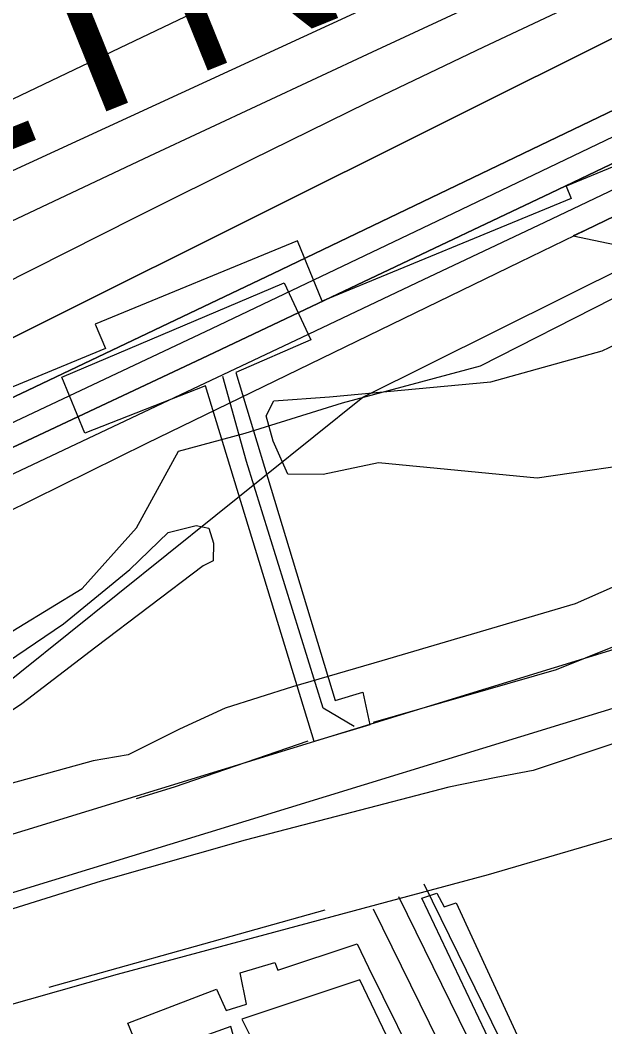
# Model space of a CAD drawing. Extents: x 3651524 to 3689615, y 505651 to 531377.
# Drawn here: x 3679049 to 3679359, y 516280 to 516815 of the extents above; entities that cross this region are included whole.
import ezdxf

# ---------------------------------------------------------------- set-up
doc = ezdxf.new("R2010")
doc.units = 0
for name, color, linetype in [('V-CHAN-DOCK', 7, 'Continuous'), ('V-FLOD-BASE', 7, 'Continuous'), ('V-LEVE-TOET', 7, 'Continuous'), ('V-RIVR-EDGE', 7, 'Continuous'), ('V-ROAD-CNTR', 7, 'Continuous'), ('V-RRAP-FSHR', 7, 'Continuous'), ('V-RRAP-RVMT', 7, 'Continuous'), ('V-RRAP-RVMT-IDEN', 7, 'Continuous'), ('V-SITE-OTLN', 7, 'Continuous'), ('V-SITE-VEGE', 7, 'Continuous'), ('V-SURV-LINE', 7, 'Continuous'), ('V-TOPO-DPTH', 7, 'Continuous'), ('V-TOPO-MAJR', 7, 'Continuous'), ('V-TOPO-MINR', 7, 'Continuous'), ('V-TOPO-SHOR', 7, 'Continuous'), ('V-TOPO-WATR', 7, 'Continuous'), ('V-UTIL-LINE', 7, 'Continuous')]:
    doc.layers.add(name, color=color, linetype=linetype)

msp = doc.modelspace()

# ---------------------------------------------------------------- linework, layer by layer
at = {"layer": 'V-CHAN-DOCK'}
msp.add_lwpolyline([(3679234.369, 516440.268), (3679204.763, 516431.392), (3679147.007, 516620.469), (3679082.991, 516595.432), (3679070.769, 516625.092), (3679188.762, 516675.335), (3679202.981, 516644.974), (3679163.193, 516627.563), (3679215.976, 516453.295), (3679230.644, 516457.735), (3679234.369, 516440.268)], dxfattribs=at)
at = {"layer": 'V-FLOD-BASE'}
for points in [[(3679412.111, 516501.245), (3679333.39, 516469.48), (3679236.19, 516441.535)], [(3679201.439, 516431.59), (3679130.363, 516407.219), (3679110.211, 516401.04)]]:
    msp.add_lwpolyline(points, dxfattribs=at)
at = {"layer": 'V-LEVE-TOET'}
for points in [[(3679963.539, 516646.786), (3679853.426, 516596.002), (3679811.981, 516575.145), (3679796.84, 516568.88), (3679788.423, 516565.54), (3679778.674, 516561.667), (3679760.756, 516554.937), (3679759.511, 516554.47), (3679748.37, 516547.638), (3679734.179, 516538.355), (3679720.042, 516532.075), (3679691.841, 516524.027), (3679677.777, 516522.255), (3679637.483, 516510.399), (3679498.078, 516476.145), (3679365.003, 516430.757), (3679321.151, 516415.954), (3679301.541, 516412.272), (3679276.396, 516407.178), (3679220.518, 516392.576), (3679168.165, 516378.918), (3679091.619, 516357.141), (3679000.426, 516328.594)], [(3679363.108, 516513.306), (3679343.417, 516504.614), (3679240.664, 516474.254), (3679193.323, 516460.512), (3679157.546, 516449.082), (3679133.302, 516437.96), (3679106.013, 516424.383)], [(3679106.013, 516424.383), (3679087.415, 516421.187), (3679043.102, 516408.896), (3678961.121, 516391.724), (3678808.455, 516343.655), (3678727.098, 516303.918), (3678634.999, 516251.33), (3678562.494, 516201.42), (3678518.509, 516178.599), (3678453.886, 516150.611), (3678335.936, 516110.482)]]:
    msp.add_lwpolyline(points, dxfattribs=at)
at = {"layer": 'V-RIVR-EDGE'}
msp.add_lwpolyline([(3678997.313, 516461.338), (3679081.485, 516512.758), (3679110.381, 516545.104), (3679132.694, 516585.871), (3679168.137, 516595.389), (3679219.805, 516611.47), (3679293.093, 516631.099), (3679363.42, 516666.945), (3679412.773, 516717.851), (3679447.676, 516751.983), (3679505.365, 516775.253), (3679543.799, 516780.561), (3679561.268, 516804.531), (3679615.353, 516827.21), (3679638.162, 516825.953), (3679680.224, 516841.457), (3679697.067, 516855.223), (3679703.104, 516869.016), (3679725.346, 516880.967), (3679790.828, 516900.016), (3679822.677, 516912.544), (3679943.486, 516970.477), (3680008.395, 517000.333)], dxfattribs=at)
at = {"layer": 'V-ROAD-CNTR'}
for points in [[(3679598.2, 515231.752), (3679580.64, 515276.962), (3679577.301, 515290.21), (3679573.941, 515312.824), (3679573.248, 515329.468), (3679575.836, 515354.61), (3679583.728, 515378.745), (3679588.404, 515387.043), (3679598.218, 515398.975), (3679610.136, 515409.719), (3679620.476, 515416.924), (3679638.807, 515427.165), (3679657.933, 515439.868), (3679671.3, 515451.948), (3679677.834, 515460.27), (3679682.516, 515470.071), (3679684.774, 515479.427), (3679686.476, 515491.875), (3679263.235, 516355.544)], [(3679670.995, 515489.378), (3679249.765, 516348.943)], [(3679285.809, 516241.301), (3679236.295, 516342.342)]]:
    msp.add_lwpolyline(points, dxfattribs=at)
at = {"layer": 'V-RRAP-FSHR'}
msp.add_lwpolyline([(3676687.122, 515122.157), (3676669.671, 515433.303), (3676704.575, 515496.801), (3677047.074, 515676.716), (3677793.157, 515943.413), (3678377.803, 516155.078), (3678796.656, 516358.274), (3679022.229, 516447.237), (3679230.65, 516614.583), (3680015.882, 517005.612), (3680504.43, 517186.381), (3680687.746, 517283.253), (3681246.926, 517568.878), (3682033.887, 518068.532), (3682134.527, 518136.344)], dxfattribs=at)
at = {"layer": 'V-RRAP-RVMT'}
msp.add_lwpolyline([(3680040.19, 517061.073), (3679921.761, 517009.534), (3679926.463, 516998.917), (3679808.055, 516947.552), (3679809.997, 516943.207), (3679692.225, 516891.947), (3679693.16, 516889.817), (3679576.554, 516839.175), (3679577.933, 516836.024), (3679453.805, 516782.097), (3679456.529, 516775.451), (3679338.598, 516726.694), (3679341.231, 516720.23), (3679209.012, 516665.59), (3679196, 516697.701), (3679088.501, 516653.372), (3679093.887, 516640.379), (3678972.601, 516590.263)], dxfattribs=at)
at = {"layer": 'V-SITE-OTLN'}
msp.add_lwpolyline([(3678936.16, 516262.94), (3679022.235, 516285.601), (3679100.268, 516307.729), (3679297.316, 516360.67), (3679465.521, 516410.078), (3679575.891, 516444.386), (3679631.021, 516458.194), (3679699.459, 516467.09), (3679744.372, 516470.357), (3679743.838, 516468.454), (3679744.245, 516462.99), (3679812.966, 516328.611), (3679905.744, 516151.649)], dxfattribs=at)
at = {"layer": 'V-SITE-VEGE'}
msp.add_lwpolyline([(3679426.801, 516678.147), (3679443.644, 516644.394), (3679447.302, 516622.908), (3679443.017, 516606.911), (3679422.693, 516592.526), (3679389.028, 516581.039), (3679323.26, 516571.428), (3679239.045, 516579.532), (3679209.486, 516573.33), (3679190.749, 516573.644), (3679183.005, 516591.181), (3679179.214, 516604.632), (3679183.363, 516612.597), (3679212.857, 516614.782), (3679298.678, 516622.716), (3679357.865, 516639.133), (3679387.559, 516653.364), (3679410.651, 516673.062), (3679418.816, 516680.959), (3679422.855, 516682.231)], close=True, dxfattribs=at)
msp.add_lwpolyline([(3678583.101, 516266.487), (3678627.766, 516295.196), (3678708.883, 516342.04), (3678781.747, 516375.633), (3678859.827, 516401.106), (3678943.264, 516426.487), (3679017.42, 516457.381), (3679071.59, 516493.964), (3679106.885, 516522.831), (3679127.297, 516542.571), (3679142.088, 516546.342), (3679148.758, 516544.892), (3679151.302, 516536.815), (3679151.146, 516527.445), (3679145.746, 516524.856), (3679088.789, 516481.625), (3679049.459, 516451.487), (3679018.311, 516430.589), (3678977.82, 516411.18), (3678918.567, 516390.749), (3678844.592, 516370.564), (3678790.69, 516350.043), (3678708.434, 516315.266), (3678619.174, 516261.866)], dxfattribs=at)
at = {"layer": 'V-SURV-LINE'}
for points in [[(3678910.395, 516341.149), (3679577.297, 516546.099)], [(3679586.124, 516517.427), (3678919.222, 516312.477)]]:
    msp.add_lwpolyline(points, dxfattribs=at)
at = {"layer": 'V-TOPO-DPTH'}
for points in [[(3679342.444, 516700.211), (3679512.124, 516664.724), (3679529.256, 516676.644), (3679548.868, 516689.195), (3679556.804, 516694.058), (3679564.857, 516698.708), (3679573.085, 516703.04), (3679581.431, 516707.159), (3679701.091, 516763.339), (3679769.595, 516794.841), (3679838.418, 516825.613), (3679907.719, 516855.292), (3679977.34, 516884.241), (3680528.886, 517108.469), (3680546.774, 517115.682), (3680564.69, 517122.825), (3680582.647, 517129.864), (3680600.631, 517136.834), (3681121.7, 517417.46)], [(3678892.354, 516600.347), (3679110.047, 516710.24), (3679171.48, 516740.89), (3679233.101, 516771.151), (3679295.004, 516800.831), (3679357.096, 516830.122), (3679458.947, 516877.584), (3679470.272, 516882.816), (3679481.618, 516887.999), (3679492.999, 516893.108), (3679504.401, 516898.167), (3679613.141, 516945.995), (3679678.797, 516975.221), (3679744.276, 517004.835), (3679809.489, 517035.03), (3679874.525, 517065.613), (3680523.944, 517374.527)], [(3678892.354, 516600.347), (3679110.047, 516710.24), (3679171.48, 516740.89), (3679233.101, 516771.151), (3679295.004, 516800.831), (3679357.096, 516830.122), (3679458.947, 516877.584), (3679470.272, 516882.816), (3679481.618, 516887.999), (3679492.999, 516893.108), (3679504.401, 516898.167), (3679613.141, 516945.995), (3679678.797, 516975.221), (3679744.276, 517004.835), (3679809.489, 517035.03), (3679874.525, 517065.613), (3680523.944, 517374.527)], [(3678865.569, 516556.724), (3679373.783, 516810.513), (3679388.395, 516817.815), (3679403.005, 516825.124), (3679417.611, 516832.442), (3679432.213, 516839.765), (3679447.108, 516847.241), (3679454.276, 516850.8), (3679461.464, 516854.316), (3679468.682, 516857.77), (3679475.921, 516861.183), (3679487.792, 516866.715), (3679490.435, 516867.932), (3679491.76, 516868.532), (3679493.088, 516869.126), (3679506.497, 516875.089), (3679514.524, 516878.675), (3679522.544, 516882.279), (3679530.551, 516885.911), (3679538.549, 516889.562), (3680508.944, 517334.44)], [(3680508.944, 517334.44), (3679538.549, 516889.562), (3679530.551, 516885.911), (3679522.544, 516882.279), (3679514.524, 516878.675), (3679506.497, 516875.089), (3679493.088, 516869.126), (3679491.76, 516868.532), (3679490.435, 516867.932), (3679487.792, 516866.715), (3679475.921, 516861.183), (3679468.682, 516857.77), (3679461.464, 516854.316), (3679454.276, 516850.8), (3679447.108, 516847.241), (3679432.213, 516839.765), (3679417.611, 516832.442), (3679403.005, 516825.124), (3679388.395, 516817.815), (3679373.783, 516810.513), (3678865.569, 516556.724)], [(3677955.19, 516080.26), (3678649.96, 516339.831), (3678660.032, 516348.127), (3678817.271, 516436.936), (3678891.358, 516476.345), (3678965.771, 516515.116), (3679040.675, 516552.931), (3679115.906, 516590.108), (3679314.145, 516686.496), (3679349.318, 516703.543), (3679384.518, 516720.531), (3679419.762, 516737.43), (3679455.034, 516754.27), (3679511.682, 516781.229), (3679518.657, 516784.532), (3679525.641, 516787.818), (3679532.637, 516791.077), (3679539.641, 516794.318), (3679626.556, 516834.334), (3679676.956, 516857.714), (3679727.264, 516881.287), (3679777.436, 516905.15), (3679827.517, 516929.206), (3680568.84, 517287.92)], [(3680568.84, 517287.92), (3679827.517, 516929.206), (3679777.436, 516905.15), (3679727.264, 516881.287), (3679676.956, 516857.714), (3679626.556, 516834.334), (3679539.641, 516794.318), (3679532.637, 516791.077), (3679525.641, 516787.818), (3679518.657, 516784.532), (3679511.682, 516781.229), (3679455.034, 516754.27), (3679419.762, 516737.43), (3679384.518, 516720.531), (3679349.318, 516703.543), (3679342.444, 516700.211)], [(3678418.117, 516326.661), (3678646.755, 516430.065), (3678782.361, 516491.971), (3678917.67, 516554.512), (3679052.535, 516618.006), (3679187.103, 516682.136), (3679444.635, 516805.98), (3679474.811, 516820.404), (3679505.031, 516834.732), (3679535.319, 516848.917), (3679565.652, 516863.008), (3680289.352, 517197.103)], [(3680289.352, 517197.103), (3679565.652, 516863.008), (3679535.319, 516848.917), (3679505.031, 516834.732), (3679474.811, 516820.404), (3679444.635, 516805.98), (3679187.103, 516682.136), (3679052.535, 516618.006), (3678917.67, 516554.512), (3678782.361, 516491.971), (3678646.755, 516430.065), (3678418.117, 516326.661)], [(3680056.487, 517063.335), (3679921.607, 516999.469), (3679786.35, 516936.391), (3679552.654, 516828.654), (3679533.979, 516819.997), (3679515.329, 516811.289), (3679496.716, 516802.503), (3679478.126, 516793.665), (3679330.337, 516723.026), (3679237.803, 516678.975), (3679145.177, 516635.118), (3679052.414, 516591.553), (3678959.559, 516548.182), (3678453.771, 516312.903), (3678419.554, 516297.239)], [(3680056.487, 517063.335), (3679921.607, 516999.469), (3679786.35, 516936.391), (3679552.654, 516828.654), (3679533.979, 516819.997), (3679515.329, 516811.289), (3679496.716, 516802.503), (3679478.126, 516793.665), (3679330.337, 516723.026), (3679237.803, 516678.975), (3679145.177, 516635.118), (3679052.414, 516591.553), (3678959.559, 516548.182), (3678453.771, 516312.903), (3678419.554, 516297.239)]]:
    msp.add_lwpolyline(points, dxfattribs=at)
at = {"layer": 'V-TOPO-MAJR'}
msp.add_lwpolyline([(3678418.508, 516406.816), (3678763.66, 516574.065), (3678881.367, 516630.752), (3678999.254, 516687.059), (3679117.412, 516742.796), (3679235.75, 516798.154), (3679430.086, 516888.491), (3679451.426, 516898.316), (3679472.815, 516908.036), (3679494.274, 516917.597), (3679515.781, 516927.053), (3679710.459, 517011.794), (3679828.977, 517064.33), (3679947.008, 517117.916), (3680064.311, 517173.08)], dxfattribs=at)
at = {"layer": 'V-TOPO-MINR'}
for points in [[(3678892.354, 516600.347), (3679110.047, 516710.24), (3679171.48, 516740.89), (3679233.101, 516771.151), (3679295.004, 516800.831), (3679357.096, 516830.122), (3679458.947, 516877.584), (3679470.272, 516882.816), (3679481.618, 516887.999), (3679492.999, 516893.108), (3679504.401, 516898.167), (3679613.141, 516945.995), (3679678.797, 516975.221), (3679744.276, 517004.835), (3679809.489, 517035.03), (3679874.525, 517065.613), (3680523.944, 517374.527)], [(3678865.569, 516556.724), (3679373.783, 516810.513), (3679388.395, 516817.815), (3679403.005, 516825.124), (3679417.611, 516832.442), (3679432.213, 516839.765), (3679447.108, 516847.241), (3679454.276, 516850.8), (3679461.464, 516854.316), (3679468.682, 516857.77), (3679475.921, 516861.183), (3679487.792, 516866.715), (3679490.435, 516867.932), (3679491.76, 516868.532), (3679493.088, 516869.126), (3679506.497, 516875.089), (3679514.524, 516878.675), (3679522.544, 516882.279), (3679530.551, 516885.911), (3679538.549, 516889.562), (3680508.944, 517334.44)], [(3679016.59, 516759.595), (3679101.536, 516800.321), (3679186.466, 516841.081), (3679310.874, 516900.833), (3679333.626, 516911.66), (3679356.428, 516922.379), (3679379.307, 516932.934), (3679402.236, 516943.379), (3679440.926, 516960.837), (3679444.558, 516962.45), (3679448.203, 516964.033), (3679451.866, 516965.573), (3679455.542, 516967.083), (3679479.532, 516976.771), (3679495.224, 516983.075), (3679510.931, 516989.34), (3679526.661, 516995.549), (3679542.405, 517001.719), (3679567.914, 517011.663), (3679596.397, 517022.845), (3679624.844, 517034.118), (3679653.236, 517045.528), (3679681.591, 517057.03), (3680187.845, 517263.794)], [(3678418.117, 516326.661), (3678646.755, 516430.065), (3678782.361, 516491.971), (3678917.67, 516554.512), (3679052.535, 516618.006), (3679187.103, 516682.136), (3679444.635, 516805.98), (3679474.811, 516820.404), (3679505.031, 516834.732), (3679535.319, 516848.917), (3679565.652, 516863.008), (3680289.352, 517197.103)], [(3678367.464, 516427.418), (3678539.787, 516504.761), (3678641.442, 516550.576), (3678743.001, 516596.599), (3678844.416, 516642.938), (3678945.737, 516689.486), (3679401.148, 516899.562), (3679432.542, 516913.9), (3679464.007, 516928.079), (3679495.578, 516942.019), (3679527.22, 516955.8), (3679921.794, 517125.875), (3680028.987, 517173.03)], [(3678434.689, 516320.213), (3678788.946, 516482.56), (3678909.644, 516538.253), (3679030.145, 516594.364), (3679150.353, 516651.102), (3679270.364, 516708.257), (3679461.375, 516799.836), (3679485.76, 516811.46), (3679510.179, 516823.012), (3679534.65, 516834.456), (3679559.154, 516845.827), (3680034.323, 517065.038)], [(3678419.554, 516297.239), (3678453.771, 516312.903), (3678959.559, 516548.182), (3679052.414, 516591.553), (3679145.177, 516635.118), (3679237.803, 516678.975), (3679330.337, 516723.026), (3679478.126, 516793.665), (3679496.716, 516802.503), (3679515.329, 516811.289), (3679533.979, 516819.997), (3679552.654, 516828.654), (3679786.35, 516936.391), (3679921.607, 516999.469), (3680056.487, 517063.335)], [(3678423.457, 516279.73), (3679133.934, 516615.905), (3679198.395, 516646.438), (3679262.839, 516677.006), (3679327.259, 516707.626), (3679391.662, 516738.28), (3679494.893, 516787.467), (3679507.68, 516793.529), (3679520.483, 516799.558), (3679533.308, 516805.538), (3679546.15, 516811.484), (3679706.148, 516885.196), (3679798.805, 516928.38), (3679891.203, 516972.106), (3679983.212, 517016.645)]]:
    msp.add_lwpolyline(points, dxfattribs=at)
at = {"layer": 'V-TOPO-SHOR'}
msp.add_line((3679210.37, 516341.724), (3679063.791, 516300.572), dxfattribs=at)
at = {"layer": 'V-TOPO-WATR'}
msp.add_lwpolyline([(3677955.19, 516080.26), (3678649.96, 516339.831), (3678660.032, 516348.127), (3678817.271, 516436.936), (3678891.358, 516476.345), (3678965.771, 516515.116), (3679040.675, 516552.931), (3679115.906, 516590.108), (3679314.145, 516686.496), (3679349.318, 516703.543), (3679384.518, 516720.531), (3679419.762, 516737.43), (3679455.034, 516754.27), (3679511.682, 516781.229), (3679518.657, 516784.532), (3679525.641, 516787.818), (3679532.637, 516791.077), (3679539.641, 516794.318), (3679626.556, 516834.334), (3679676.956, 516857.714), (3679727.264, 516881.287), (3679777.436, 516905.15), (3679827.517, 516929.206), (3680568.84, 517287.92)], dxfattribs=at)
at = {"layer": 'V-UTIL-LINE'}
for points in [[(3679226.085, 516439.49), (3679209.51, 516449.14), (3679168.862, 516580.359), (3679156.225, 516625.423)], [(3679305.752, 516255.944), (3679261.912, 516348.206), (3679269.975, 516350.746), (3679273.865, 516343.553), (3679280.138, 516345.675), (3679318.816, 516261.805)], [(3679147.485, 516179.955), (3679105.761, 516281.765), (3679152.84, 516299.689), (3679157.999, 516288.464), (3679168.749, 516291.849), (3679165.46, 516308.389), (3679183.818, 516313.873), (3679185.532, 516309.835), (3679227.645, 516323.833), (3679233.673, 516311.256), (3679264.268, 516249.263), (3679319.506, 516275.516), (3679344.621, 516228.644)], [(3679261.833, 516236.246), (3679229.108, 516304.649), (3679166.386, 516283.868), (3679171.561, 516273.536), (3679163.053, 516271.005), (3679160.528, 516279.956), (3679117.948, 516264.631), (3679152.334, 516182.279)]]:
    msp.add_lwpolyline(points, dxfattribs=at)

# ---------------------------------------------------------------- texts
at = {"layer": 'V-RRAP-RVMT-IDEN'}
msp.add_text('GRETNA', height=99.9998, rotation=21.98206, dxfattribs=at).set_placement((3678793.595, 516645.02))

doc.saveas('drawing.dxf')
